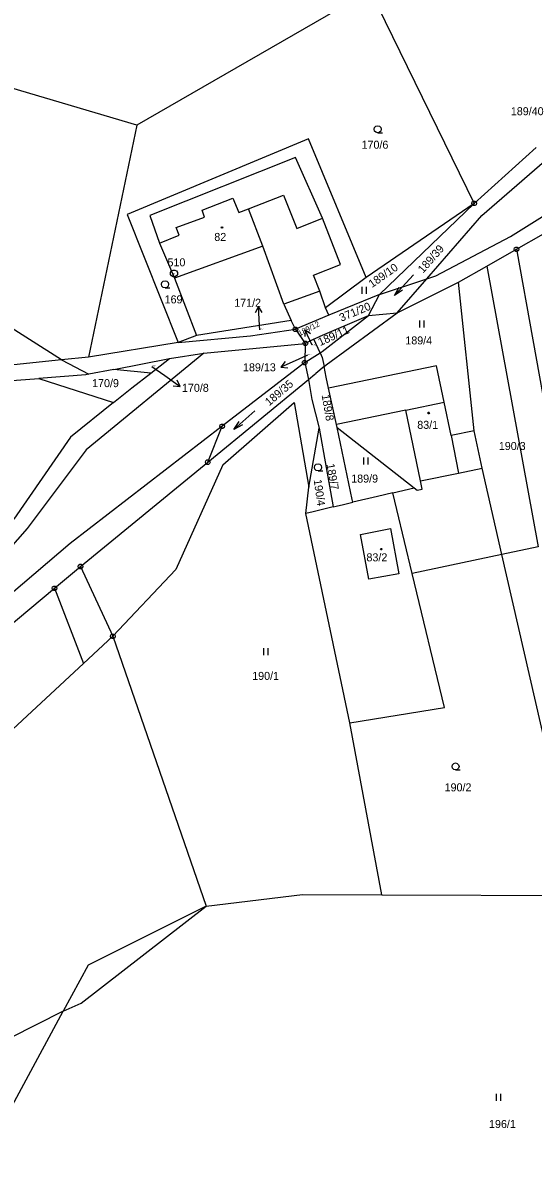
# Model space of a CAD drawing. Extents: x -694465 to -690527, y -983694 to -978978.
# Drawn here: x -693062.7 to -692954.4, y -980611.1 to -980370.2 of the extents above; entities that cross this region are included whole.
import ezdxf

# ---------------------------------------------------------------- set-up
doc = ezdxf.new("R2010")
doc.units = 0
for name, color, linetype in [('Vrstva 1', 7, 'Continuous'), ('Vrstva 16', 7, 'Continuous'), ('Vrstva 17', 7, 'Continuous'), ('Vrstva 18', 7, 'Continuous'), ('Vrstva 19', 7, 'Continuous'), ('Vrstva 24', 7, 'Continuous'), ('Vrstva 25', 7, 'Continuous'), ('Vrstva 29', 7, 'Continuous'), ('Vrstva 60', 7, 'Continuous')]:
    doc.layers.add(name, color=color, linetype=linetype)

msp = doc.modelspace()

# ---------------------------------------------------------------- linework, layer by layer
at = {"layer": 'Vrstva 1'}
for points in [[(-692988.97, -980363.32), (-693038.46, -980391.96)], [(-692988.97, -980363.32), (-692966.89, -980408.53)], [(-693038.46, -980391.96), (-693106.173, -980371.873)], [(-693038.46, -980391.96), (-693048.76, -980441.21)], [(-693002.03, -980394.86), (-693040.52, -980410.87)], [(-692989.78, -980424.24), (-693002.03, -980394.86)], [(-692976.958, -980424.551), (-692975.06, -980423.919), (-692959.168, -980415.591), (-692931.602, -980398.283), (-692923.82, -980396.35)], [(-692953.75, -980396.69), (-692966.89, -980408.53)], [(-692965.25, -980411.12), (-692947.73, -980395.89)], [(-693004.81, -980398.81), (-693035.72, -980411.11)], [(-692999.1, -980411.7), (-693004.81, -980398.81)], [(-693024.59, -980410.01), (-693018.07, -980407.4)], [(-693018.07, -980407.4), (-693016.8, -980410.5)], [(-693014.769, -980409.699), (-693007.34, -980406.77)], [(-693007.34, -980406.77), (-693004.5, -980413.85)], [(-692966.89, -980408.53), (-692989.78, -980424.24)], [(-692966.89, -980408.53), (-692986.96, -980427.88)], [(-693040.52, -980410.87), (-693029.67, -980438.07)], [(-693035.72, -980411.11), (-693033.66, -980416.98)], [(-693024.1, -980411.45), (-693024.59, -980410.01)], [(-693016.8, -980410.5), (-693014.769, -980409.699)], [(-693011.75, -980417.6), (-693014.769, -980409.699)], [(-692976.958, -980424.551), (-692965.25, -980411.12)], [(-693030.16, -980413.68), (-693024.1, -980411.45)], [(-693029.5, -980415.3), (-693030.16, -980413.68)], [(-693004.5, -980413.85), (-692999.1, -980411.7)], [(-692995.25, -980421.51), (-692999.1, -980411.7)], [(-693033.66, -980416.98), (-693029.5, -980415.3)], [(-692957.93, -980418.28), (-692952.2, -980415.01)], [(-693033.66, -980416.98), (-693030.49, -980424.39)], [(-693011.75, -980417.6), (-693030.49, -980424.39)], [(-693007.31, -980429.96), (-693011.75, -980417.6)], [(-692964.193, -980421.848), (-692957.93, -980418.28)], [(-692957.93, -980418.28), (-692933.68, -980552.99)], [(-693001, -980423.8), (-692995.25, -980421.51)], [(-692970.2, -980425.27), (-692964.193, -980421.848)], [(-692964.193, -980421.848), (-692953.343, -980481.446), (-692961.03, -980483.081)], [(-693030.49, -980424.39), (-693025.81, -980436.62)], [(-692999.66, -980427.2), (-693001, -980423.8)], [(-692989.78, -980424.24), (-692998.44, -980430.74)], [(-692986.96, -980427.88), (-692976.958, -980424.551)], [(-692983.26, -980431.78), (-692976.958, -980424.551)], [(-692983.26, -980431.78), (-692970.2, -980425.27)], [(-692966.88, -980456.81), (-692970.2, -980425.27)], [(-692999.66, -980427.2), (-693007.31, -980429.96)], [(-692998.44, -980430.74), (-692999.66, -980427.2)], [(-692986.96, -980427.88), (-692997.75, -980432.27)], [(-692989.35, -980432.32), (-692986.96, -980427.88)], [(-693007.31, -980429.96), (-693005.76, -980433.42)], [(-692997.75, -980432.27), (-693004.83, -980435.27)], [(-692999.58, -980436.72), (-692989.35, -980432.32)], [(-692999.15, -980440), (-692989.35, -980432.32)], [(-692997.75, -980432.27), (-692998.44, -980430.74)], [(-692998.31, -980442.81), (-692983.26, -980431.78)], [(-692989.35, -980432.32), (-692983.26, -980431.78)], [(-693005.76, -980433.42), (-693025.81, -980436.62)], [(-693014.37, -980436.64), (-693004.83, -980435.27)], [(-693004.83, -980435.27), (-693005.76, -980433.42)], [(-693004.83, -980435.27), (-693002.72, -980438.27)], [(-693025.81, -980436.62), (-693029.67, -980438.07)], [(-693029.67, -980438.07), (-693014.37, -980436.64)], [(-693000.9, -980437.37), (-693002.72, -980438.27)], [(-693000.9, -980437.37), (-692999.58, -980436.72)], [(-692999.58, -980440.27), (-693000.9, -980437.37)], [(-693029.67, -980438.07), (-693048.76, -980441.21)], [(-693024.27, -980440.32), (-693002.72, -980438.27)], [(-693002.72, -980438.27), (-693002.86, -980442.34)], [(-692999.58, -980440.27), (-692999.15, -980440)], [(-693054.452, -980441.781), (-693065.91, -980442.93)], [(-693048.76, -980441.21), (-693054.452, -980441.781)], [(-693054.452, -980441.781), (-693048.68, -980444.829)], [(-693024.27, -980440.32), (-693049.23, -980460.87)], [(-693043.34, -980443.79), (-693031.57, -980441.48)], [(-693035.48, -980444.59), (-693031.57, -980441.48)], [(-693031.57, -980441.48), (-693024.27, -980440.32)], [(-693002.86, -980442.34), (-693020.38, -980455.86)], [(-693002.86, -980442.34), (-693001.26, -980441.33)], [(-693002.86, -980442.34), (-693002.04, -980445.95)], [(-693001.26, -980441.33), (-692999.58, -980440.27)], [(-692999.58, -980440.27), (-692999.14, -980441.25)], [(-692999.14, -980441.25), (-692998.75, -980443.18)], [(-693049.3, -980444.95), (-693059.27, -980445.71)], [(-693048.68, -980444.829), (-693049.3, -980444.95)], [(-693043.34, -980443.79), (-693048.68, -980444.829)], [(-693035.48, -980444.59), (-693043.34, -980443.79)], [(-693039.51, -980447.67), (-693035.48, -980444.59)], [(-693002.04, -980445.95), (-693000.71, -980444.83)], [(-693000.71, -980444.83), (-693000.48, -980444.64)], [(-692998.75, -980443.18), (-693000.48, -980444.64)], [(-692998.75, -980443.18), (-692998.31, -980442.81)], [(-692998.29, -980445.4), (-692998.75, -980443.18)], [(-692974.86, -980443.01), (-692997.8, -980447.77)], [(-692973.263, -980450.717), (-692974.86, -980443.01)], [(-693065.88, -980446.21), (-693059.27, -980445.71)], [(-693059.27, -980445.71), (-693043.43, -980450.83)], [(-693023.43, -980463.49), (-693002.04, -980445.95)], [(-693002.04, -980445.95), (-693001.31, -980450.2)], [(-692997.8, -980447.77), (-692998.29, -980445.4)], [(-693043.43, -980450.83), (-693039.51, -980447.67)], [(-692996.13, -980455.52), (-692997.8, -980447.77)], [(-693043.43, -980450.83), (-693052.55, -980458.18)], [(-693020.25, -980464.05), (-693005.08, -980450.78)], [(-693005.08, -980450.78), (-693002, -980468.8)], [(-693001.31, -980450.2), (-692999.75, -980456.27)], [(-692981.4, -980452.46), (-692973.263, -980450.717)], [(-692971.79, -980457.83), (-692973.263, -980450.717)], [(-692981.4, -980452.46), (-692996.13, -980455.52)], [(-692978.28, -980467.47), (-692981.4, -980452.46)], [(-693020.38, -980455.86), (-693052.59, -980480.72)], [(-693023.43, -980463.49), (-693020.38, -980455.86)], [(-693002, -980468.8), (-692999.75, -980456.27)], [(-692999.75, -980456.27), (-692996.79, -980472.99)], [(-692996, -980456.14), (-692996.13, -980455.52)], [(-692996, -980456.14), (-692979.6, -980468.95)], [(-692992.75, -980471.44), (-692996, -980456.14)], [(-692966.88, -980456.81), (-692971.79, -980457.83)], [(-692965.23, -980464.76), (-692966.88, -980456.81)], [(-693052.55, -980458.18), (-693064.59, -980475.57)], [(-692971.79, -980457.83), (-692970.217, -980465.796)], [(-693049.23, -980460.87), (-693061.74, -980477.54)], [(-693050.43, -980485.64), (-693023.43, -980463.49)], [(-693020.25, -980464.05), (-693030.2, -980486.28)], [(-692978.28, -980467.47), (-692970.217, -980465.796)], [(-692970.217, -980465.796), (-692965.23, -980464.76)], [(-692961.03, -980483.081), (-692965.23, -980464.76)], [(-693002.64, -980474.38), (-693002, -980468.8)], [(-692984.16, -980469.98), (-692979.6, -980468.95)], [(-692979.6, -980468.95), (-692978.99, -980469.45)], [(-692977.92, -980469.23), (-692978.28, -980467.47)], [(-692992.63, -980472), (-692992.75, -980471.44)], [(-692987.39, -980470.75), (-692992.63, -980472)], [(-692984.16, -980469.98), (-692987.39, -980470.75)], [(-692983.3, -980473.54), (-692984.16, -980469.98)], [(-692978.99, -980469.45), (-692977.92, -980469.23)], [(-692996.79, -980472.99), (-693001.03, -980474)], [(-692996.79, -980472.99), (-692996.2, -980472.85)], [(-692996.2, -980472.85), (-692994.59, -980472.47)], [(-692994.59, -980472.47), (-692992.63, -980472)], [(-692980.024, -980487.122), (-692983.3, -980473.54)], [(-693001.03, -980474), (-693002.64, -980474.38)], [(-692993.29, -980518.85), (-693002.64, -980474.38)], [(-693061.74, -980477.54), (-693080.31, -980498.67)], [(-692984.68, -980477.6), (-692982.91, -980487.16), (-692989.25, -980488.36), (-692991.03, -980478.84), (-692984.68, -980477.6)], [(-693052.59, -980480.72), (-693090.22, -980512.82)], [(-692961.03, -980483.081), (-692980.024, -980487.122)], [(-692944.44, -980555.46), (-692961.03, -980483.081)], [(-693055.95, -980490.26), (-693050.43, -980485.64)], [(-693050.43, -980485.64), (-693043.55, -980500.46)], [(-693030.2, -980486.28), (-693043.55, -980500.46)], [(-692973.16, -980515.58), (-692980.024, -980487.122)], [(-693087.4, -980516.55), (-693055.95, -980490.26)], [(-693055.95, -980490.26), (-693049.78, -980506.25)], [(-693049.78, -980506.25), (-693043.55, -980500.46)], [(-693043.55, -980500.46), (-693023.74, -980557.78)], [(-693133.75, -980584.25), (-693049.78, -980506.25)], [(-692993.29, -980518.85), (-692973.16, -980515.58)], [(-692986.51, -980555.34), (-692993.29, -980518.85)], [(-693023.74, -980557.78), (-693003.31, -980555.31)], [(-693003.31, -980555.31), (-692986.51, -980555.34)], [(-692986.51, -980555.34), (-692944.44, -980555.46)], [(-693050.25, -980578.38), (-693023.74, -980557.78)], [(-693023.74, -980557.78), (-693048.82, -980570.26)], [(-693048.82, -980570.26), (-693054.11, -980580.07)], [(-693054.11, -980580.07), (-693050.25, -980578.38)], [(-693054.11, -980580.07), (-693071.09, -980588.62)], [(-693070.83, -980611.08), (-693054.11, -980580.07)]]:
    msp.add_lwpolyline(points, dxfattribs=at)
at = {"layer": 'Vrstva 16'}
for p, q in [((-693012.35, -980435.37), (-693012.41, -980434.43)), ((-693002.25, -980440.75), (-693004.26, -980441.66)), ((-693035.27, -980443.15), (-693032.52, -980445.1))]:
    msp.add_line(p, q, dxfattribs=at)
at = {"layer": 'Vrstva 24'}
for points in [[(-692966.736, -980408.054), (-692966.486, -980408.236), (-692966.39, -980408.53), (-692966.486, -980408.824), (-692966.736, -980409.006), (-692967.044, -980409.006), (-692967.294, -980408.824), (-692967.39, -980408.53), (-692967.294, -980408.236), (-692967.044, -980408.054)], [(-692957.776, -980417.804), (-692957.526, -980417.986), (-692957.43, -980418.28), (-692957.526, -980418.574), (-692957.776, -980418.756), (-692958.084, -980418.756), (-692958.334, -980418.574), (-692958.43, -980418.28), (-692958.334, -980417.986), (-692958.084, -980417.804)], [(-693030.386, -980422.686), (-693030.05, -980422.88), (-693029.856, -980423.216), (-693029.856, -980423.604), (-693030.05, -980423.94), (-693030.386, -980424.134), (-693030.774, -980424.134), (-693031.11, -980423.94), (-693031.304, -980423.604), (-693031.304, -980423.216), (-693031.11, -980422.88), (-693030.774, -980422.686)], [(-693004.676, -980434.794), (-693004.426, -980434.976), (-693004.33, -980435.27), (-693004.426, -980435.564), (-693004.676, -980435.746), (-693004.984, -980435.746), (-693005.234, -980435.564), (-693005.33, -980435.27), (-693005.234, -980434.976), (-693004.984, -980434.794)], [(-693002.566, -980437.794), (-693002.316, -980437.976), (-693002.22, -980438.27), (-693002.316, -980438.564), (-693002.566, -980438.746), (-693002.874, -980438.746), (-693003.124, -980438.564), (-693003.22, -980438.27), (-693003.124, -980437.976), (-693002.874, -980437.794)], [(-693002.706, -980441.864), (-693002.456, -980442.046), (-693002.36, -980442.34), (-693002.456, -980442.634), (-693002.706, -980442.816), (-693003.014, -980442.816), (-693003.264, -980442.634), (-693003.36, -980442.34), (-693003.264, -980442.046), (-693003.014, -980441.864)], [(-693020.226, -980455.384), (-693019.976, -980455.566), (-693019.88, -980455.86), (-693019.976, -980456.154), (-693020.226, -980456.336), (-693020.534, -980456.336), (-693020.784, -980456.154), (-693020.88, -980455.86), (-693020.784, -980455.566), (-693020.534, -980455.384)], [(-693023.276, -980463.014), (-693023.026, -980463.196), (-693022.93, -980463.49), (-693023.026, -980463.784), (-693023.276, -980463.966), (-693023.584, -980463.966), (-693023.834, -980463.784), (-693023.93, -980463.49), (-693023.834, -980463.196), (-693023.584, -980463.014)], [(-693050.276, -980485.164), (-693050.026, -980485.346), (-693049.93, -980485.64), (-693050.026, -980485.934), (-693050.276, -980486.116), (-693050.584, -980486.116), (-693050.834, -980485.934), (-693050.93, -980485.64), (-693050.834, -980485.346), (-693050.584, -980485.164)], [(-693055.796, -980489.784), (-693055.546, -980489.966), (-693055.45, -980490.26), (-693055.546, -980490.554), (-693055.796, -980490.736), (-693056.104, -980490.736), (-693056.354, -980490.554), (-693056.45, -980490.26), (-693056.354, -980489.966), (-693056.104, -980489.784)], [(-693043.396, -980499.984), (-693043.146, -980500.166), (-693043.05, -980500.46), (-693043.146, -980500.754), (-693043.396, -980500.936), (-693043.704, -980500.936), (-693043.954, -980500.754), (-693044.05, -980500.46), (-693043.954, -980500.166), (-693043.704, -980499.984)]]:
    msp.add_lwpolyline(points, close=True, dxfattribs=at)
for points in [[(-692967.009, -980408.53), (-692966.77, -980408.53)], [(-692958.049, -980418.28), (-692957.81, -980418.28)], [(-693030.63, -980423.41), (-693030.53, -980423.41)], [(-693004.949, -980435.27), (-693004.71, -980435.27)], [(-693002.839, -980438.27), (-693002.6, -980438.27)], [(-693002.979, -980442.34), (-693002.74, -980442.34)], [(-693020.499, -980455.86), (-693020.26, -980455.86)], [(-693023.549, -980463.49), (-693023.31, -980463.49)], [(-693050.549, -980485.64), (-693050.31, -980485.64)], [(-693056.069, -980490.26), (-693055.83, -980490.26)], [(-693043.669, -980500.46), (-693043.43, -980500.46)]]:
    msp.add_lwpolyline(points, dxfattribs=at)
at = {"layer": 'Vrstva 25'}
for points in [[(-692987.37, -980393.55), (-692987.745, -980393.449), (-692988.019, -980393.175), (-692988.12, -980392.8), (-692988.019, -980392.425), (-692987.745, -980392.151), (-692987.37, -980392.05), (-692986.995, -980392.151), (-692986.721, -980392.425), (-692986.62, -980392.8), (-692986.721, -980393.175), (-692986.995, -980393.449), (-692987.37, -980393.55), (-692986.37, -980393.551)], [(-693032.49, -980426.47), (-693032.865, -980426.369), (-693033.139, -980426.095), (-693033.24, -980425.72), (-693033.139, -980425.345), (-693032.865, -980425.071), (-693032.49, -980424.97), (-693032.115, -980425.071), (-693031.841, -980425.345), (-693031.74, -980425.72), (-693031.841, -980426.095), (-693032.115, -980426.369), (-693032.49, -980426.47), (-693031.49, -980426.471)], [(-692979.781, -980423.681), (-692983.819, -980428.119)], [(-692990.76, -980426.22), (-692990.76, -980427.72)], [(-692989.76, -980427.72), (-692989.76, -980426.22)], [(-692982.103, -980426.976), (-692983.819, -980428.119), (-692982.843, -980426.303)], [(-692978.53, -980433.42), (-692978.53, -980434.92)], [(-692977.53, -980434.92), (-692977.53, -980433.42)], [(-693013.411, -980452.554), (-693017.909, -980456.526)], [(-693016.079, -980455.577), (-693017.909, -980456.526), (-693016.741, -980454.827)], [(-693000.03, -980465.33), (-693000.405, -980465.229), (-693000.679, -980464.955), (-693000.78, -980464.58), (-693000.679, -980464.205), (-693000.405, -980463.931), (-693000.03, -980463.83), (-692999.655, -980463.931), (-692999.381, -980464.205), (-692999.28, -980464.58), (-692999.381, -980464.955), (-692999.655, -980465.229), (-693000.03, -980465.33), (-692999.03, -980465.331)], [(-692990.37, -980462.51), (-692990.37, -980464.01)], [(-692989.37, -980464.01), (-692989.37, -980462.51)], [(-693011.62, -980502.99), (-693011.62, -980504.49)], [(-693010.62, -980504.49), (-693010.62, -980502.99)], [(-692970.85, -980528.84), (-692971.225, -980528.739), (-692971.499, -980528.465), (-692971.6, -980528.09), (-692971.499, -980527.715), (-692971.225, -980527.441), (-692970.85, -980527.34), (-692970.475, -980527.441), (-692970.201, -980527.715), (-692970.1, -980528.09), (-692970.201, -980528.465), (-692970.475, -980528.739), (-692970.85, -980528.84), (-692969.85, -980528.841)], [(-692962.25, -980597.62), (-692962.25, -980599.12)], [(-692962.25, -980597.62), (-692962.25, -980599.12)], [(-692961.25, -980599.12), (-692961.25, -980597.62)], [(-692961.25, -980599.12), (-692961.25, -980597.62)]]:
    msp.add_lwpolyline(points, dxfattribs=at)
for points in [[(-693020.313, -980413.518), (-693020.225, -980413.67), (-693020.313, -980413.822), (-693020.487, -980413.822), (-693020.575, -980413.67), (-693020.487, -980413.518)], [(-692976.483, -980452.888), (-692976.395, -980453.04), (-692976.483, -980453.192), (-692976.657, -980453.192), (-692976.745, -980453.04), (-692976.657, -980452.888)], [(-692986.533, -980481.828), (-692986.445, -980481.98), (-692986.533, -980482.132), (-692986.707, -980482.132), (-692986.795, -980481.98), (-692986.707, -980481.828)]]:
    msp.add_lwpolyline(points, close=True, dxfattribs=at)
at = {"layer": 'Vrstva 29'}
for points in [[(-693012.41, -980434.43), (-693012.686, -980430.44), (-693013.344, -980431.788)], [(-693011.848, -980431.685), (-693012.686, -980430.44)], [(-693001.26, -980438.65), (-693002.72, -980435.491), (-693002.838, -980436.792)], [(-693001.653, -980436.244), (-693002.72, -980435.491)], [(-693004.26, -980441.66), (-693007.902, -980443.314), (-693006.408, -980443.459)], [(-693007.029, -980442.093), (-693007.902, -980443.314)], [(-693032.52, -980445.1), (-693029.258, -980447.416), (-693029.884, -980446.052)], [(-693030.753, -980447.275), (-693029.258, -980447.416)]]:
    msp.add_lwpolyline(points, dxfattribs=at)
at = {"layer": 'Vrstva 60'}
msp.add_line((-693054.452, -980441.781), (-693122.169, -980398.606), dxfattribs=at)

# ---------------------------------------------------------------- texts
at = {"layer": 'Vrstva 16'}
for s, p in [('189/40', (-692959.115, -980389.82)), ('171/2', (-693017.808, -980430.49)), ('189/13', (-693015.942, -980444.19)), ('170/8', (-693028.897, -980448.55))]:
    msp.add_text(s, height=1.7, dxfattribs=at).set_placement(p)
msp.add_text('189/12', height=1.2, rotation=26.98631, dxfattribs=at).set_placement((-693003.904, -980436.767))
at = {"layer": 'Vrstva 17'}
msp.add_text('510', height=1.7, dxfattribs=at).set_placement((-693031.968, -980421.9))
at = {"layer": 'Vrstva 18'}
for s, height, p in [('170/6', 1.7, (-692990.792, -980396.93)), ('169', 1.7, (-693032.576, -980429.77)), ('171/2', 0.2, (-693012.304, -980435.37)), ('189/4', 1.7, (-692981.502, -980438.48)), ('189/12', 0.2, (-693001.214, -980438.65)), ('189/13', 0.2, (-693002.204, -980440.75)), ('170/8', 0.2, (-693035.224, -980443.15)), ('170/9', 1.7, (-693047.962, -980447.55)), ('190/3', 1.7, (-692961.669, -980460.9)), ('189/9', 1.7, (-692992.982, -980467.82)), ('190/1', 1.7, (-693013.994, -980509.71)), ('190/2', 1.7, (-692973.166, -980533.38)), ('196/1', 1.7, (-692963.747, -980604.86))]:
    msp.add_text(s, height=height, dxfattribs=at).set_placement(p)
for s, rotation, p in [('189/39', 48.58682, (-692977.75, -980423.485)), ('189/10', 35.12231, (-692988.566, -980426.522)), ('371/20', 22.51724, (-692995.081, -980433.679)), ('189/11', 24.29341, (-692999.562, -980438.848)), ('189/35', 40.50812, (-693010.391, -980451.635)), ('189/8', 279.88988, (-692999.268, -980449.235)), ('189/7', 279.88988, (-692998.228, -980463.914)), ('190/4', 278.11371, (-693000.955, -980467.239))]:
    msp.add_text(s, height=1.7, rotation=rotation, dxfattribs=at).set_placement(p)
at = {"layer": 'Vrstva 19'}
for s, p in [('82', (-693022.035, -980416.51)), ('83/1', (-692978.97, -980456.41)), ('83/2', (-692989.751, -980484.54))]:
    msp.add_text(s, height=1.7, dxfattribs=at).set_placement(p)

doc.saveas('drawing.dxf')
